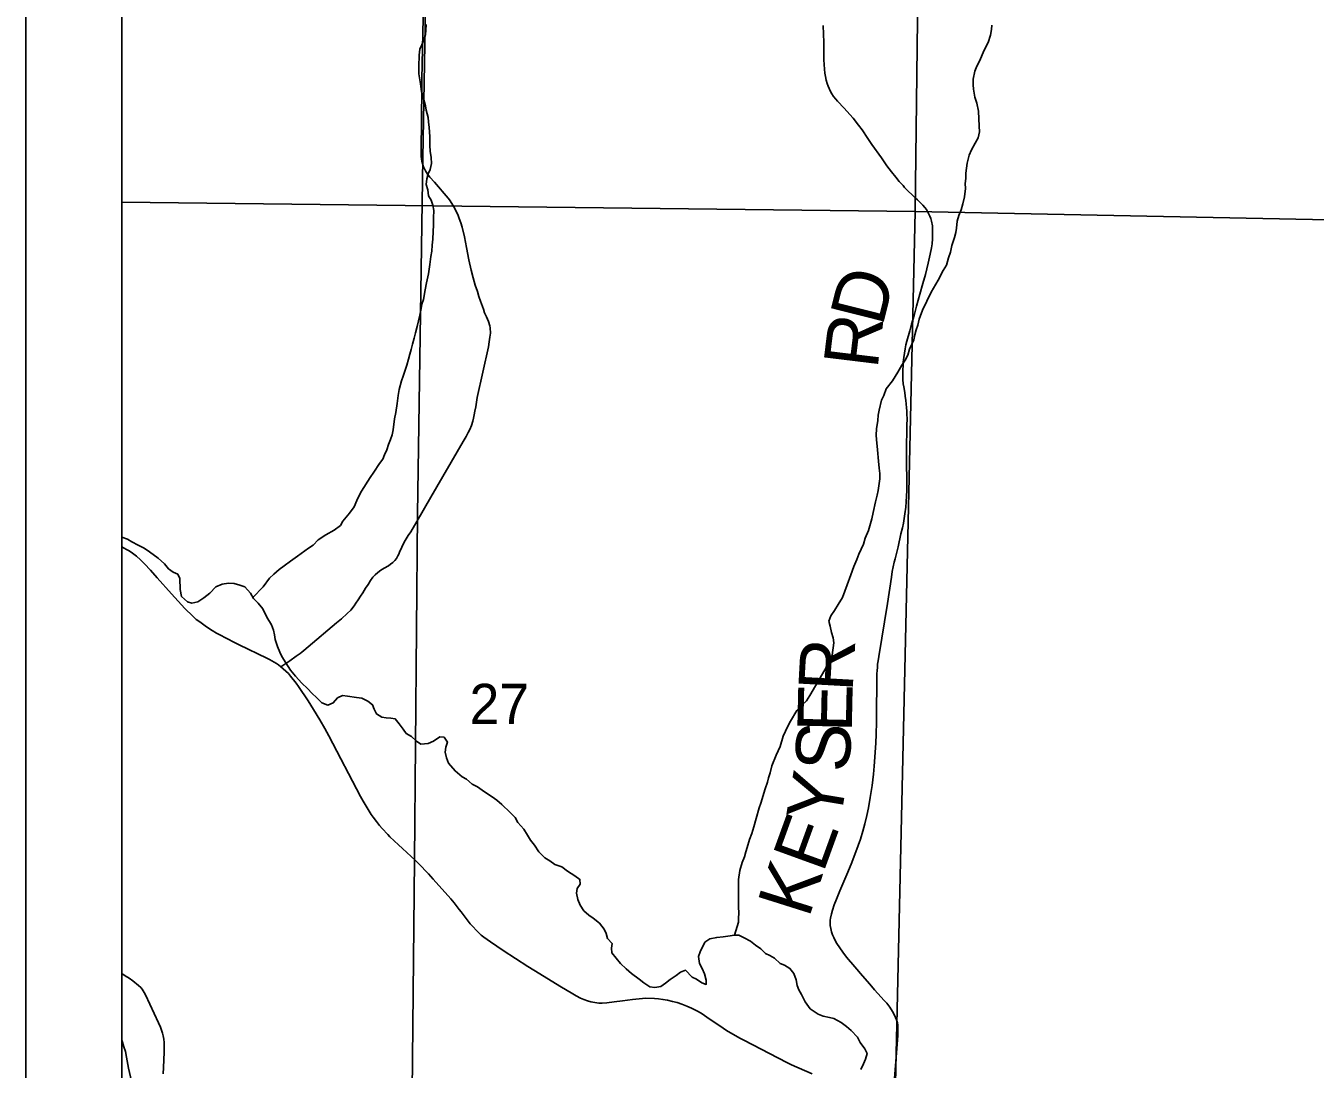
# Model space of a CAD drawing. Extents: x 0 to 34, y 0 to 22.
# Drawn here: x 10.5 to 11.845, y 15.132 to 16.22 of the extents above; entities that cross this region are included whole.
import ezdxf

# ---------------------------------------------------------------- set-up
doc = ezdxf.new("R2010")
doc.units = 0
for name, color, linetype in [('GM_X_Corporation', 7, 'Continuous'), ('GM_X_County_Road', 7, 'Continuous'), ('GM_X_Minor_River', 7, 'Continuous'), ('GM_X_Section_Text', 7, 'Continuous'), ('GM_X_Township_Road', 7, 'Continuous'), ('GM_X_Township_Road_Text', 7, 'Continuous'), ('SH_Data', 7, 'Continuous')]:
    doc.layers.add(name, color=color, linetype=linetype)

msp = doc.modelspace()

# ---------------------------------------------------------------- linework, layer by layer
at = {"layer": 'GM_X_Corporation'}
for points in [[(10.6, 17.5523), (10.6, 13.6), (10.8788, 13.6), (10.8818, 13.7678), (10.897, 14.5214), (10.9052, 15.3502), (10.9086, 15.7107), (10.9139, 16.0819), (10.9206, 16.4568), (10.9418, 17.3896), (10.9437, 17.4908), (10.9447, 17.5459)], [(10.6, 17.0429), (10.6, 16.036), (11.4274, 16.0262), (11.4395, 17.0255)], [(11.4395, 17.0255), (12.4446, 17.0089), (12.4291, 16.0062), (11.4274, 16.0262)], [(10.6, 16.036), (10.6, 15.0201), (11.4045, 15.0097), (11.4274, 16.0262)], [(11.4274, 16.0262), (12.4291, 16.0062), (12.4126, 14.9928), (11.4045, 15.0097)]]:
    msp.add_lwpolyline(points, close=True, dxfattribs=at)
msp.add_lwpolyline([(14.0954, 17.4811), (13.2742, 17.4966), (12.7967, 17.502), (12.7693, 17.5027), (12.504, 17.5091), (11.8073, 17.526), (11.4477, 17.5329), (11.0329, 17.5442), (10.9447, 17.5459), (10.9437, 17.4908), (10.9418, 17.3896), (10.9206, 16.4568), (10.9139, 16.0819), (10.9086, 15.7107), (10.9052, 15.3502), (10.897, 14.5214)], dxfattribs=at)
at = {"layer": 'GM_X_County_Road'}
for points in [[(10.6, 15.6769), (10.6002, 15.6769), (10.6052, 15.6741), (10.6078, 15.6726), (10.6112, 15.6703), (10.6155, 15.6669), (10.6196, 15.6633), (10.6239, 15.6589), (10.6299, 15.6524), (10.637, 15.6445), (10.6521, 15.6276), (10.6658, 15.6126), (10.6683, 15.61), (10.6716, 15.6068), (10.675, 15.6037), (10.6778, 15.6011), (10.6814, 15.5984), (10.6857, 15.5953), (10.6883, 15.5935), (10.6943, 15.5897), (10.6989, 15.5869), (10.7018, 15.5854), (10.7177, 15.577), (10.7226, 15.5746), (10.7514, 15.5606), (10.7541, 15.5592), (10.7613, 15.5551), (10.7634, 15.5536), (10.7661, 15.5516), (10.7685, 15.5496), (10.7711, 15.5473), (10.7738, 15.5446), (10.7761, 15.5418), (10.7818, 15.5345), (10.7844, 15.531), (10.7944, 15.5162), (10.8001, 15.5072), (10.8068, 15.4963), (10.8118, 15.4875), (10.8161, 15.4796), (10.8492, 15.4165), (10.8518, 15.4117), (10.8602, 15.3978), (10.8621, 15.3951), (10.8656, 15.3903), (10.8688, 15.3862), (10.8715, 15.383), (10.8774, 15.3768), (10.8796, 15.3746), (10.8887, 15.366), (10.893, 15.3621)], [(10.893, 15.3621), (10.9064, 15.3497), (10.9094, 15.3468), (10.9198, 15.3359), (10.925, 15.3302), (10.9431, 15.3098), (10.9466, 15.3056), (10.9521, 15.2988), (10.954, 15.2964), (10.9624, 15.2851), (10.9634, 15.2838), (10.9728, 15.274), (10.975, 15.272), (10.9776, 15.2698), (10.9845, 15.2649), (10.998, 15.2559), (11.0237, 15.2393), (11.0359, 15.2315), (11.0568, 15.2188), (11.0705, 15.2107), (11.0738, 15.2088), (11.0784, 15.2064), (11.082, 15.2049), (11.0859, 15.2035), (11.0894, 15.2025), (11.0935, 15.2016), (11.0975, 15.201), (11.1011, 15.2009), (11.106, 15.2013), (11.1136, 15.2023), (11.1223, 15.2035), (11.1327, 15.205), (11.1396, 15.2057), (11.1467, 15.2061), (11.1556, 15.206), (11.1599, 15.2055), (11.1645, 15.2049), (11.1691, 15.204), (11.1744, 15.2028), (11.1794, 15.2016), (11.184, 15.2), (11.1894, 15.1979), (11.1944, 15.1957), (11.2011, 15.1923), (11.2053, 15.1898), (11.2103, 15.1865), (11.2272, 15.1751), (11.2309, 15.1727), (11.2448, 15.1645), (11.2487, 15.1624), (11.2936, 15.1392), (11.2986, 15.1368), (11.32, 15.1273)], [(10.6432, 15.1272), (10.6436, 15.1338), (10.6443, 15.15), (10.6444, 15.1555), (10.6443, 15.1599), (10.6439, 15.1636), (10.6434, 15.1669), (10.6426, 15.1699), (10.6417, 15.1728), (10.6405, 15.176), (10.6385, 15.1804), (10.6248, 15.2098), (10.6235, 15.2123), (10.6213, 15.2158), (10.6201, 15.2172), (10.6175, 15.2196), (10.6115, 15.2243), (10.6077, 15.227), (10.6037, 15.2295), (10.6, 15.232)]]:
    msp.add_lwpolyline(points, dxfattribs=at)
at = {"layer": 'GM_X_Minor_River'}
for points in [[(10.7368, 15.6241), (10.7474, 15.635), (10.7542, 15.6441), (10.7588, 15.6483), (10.7641, 15.6533), (10.7694, 15.6571), (10.7762, 15.6617), (10.7834, 15.667), (10.7947, 15.6754), (10.7997, 15.6784), (10.805, 15.6841), (10.8129, 15.6891), (10.8216, 15.694), (10.8281, 15.699), (10.8307, 15.7035), (10.8375, 15.7119), (10.8424, 15.7183), (10.8451, 15.7252), (10.8473, 15.7297), (10.85, 15.7347), (10.859, 15.7491), (10.8628, 15.7545), (10.8688, 15.7636), (10.8723, 15.7681), (10.8741, 15.7727), (10.8764, 15.778), (10.8783, 15.7834), (10.8805, 15.7887), (10.882, 15.7936), (10.8832, 15.7989), (10.8846, 15.8103), (10.8858, 15.8168), (10.8872, 15.8263), (10.8884, 15.8346), (10.8895, 15.8407), (10.8917, 15.8498), (10.8936, 15.8548), (10.8974, 15.8662), (10.8992, 15.8723), (10.9004, 15.8776), (10.9019, 15.8825), (10.9034, 15.8882), (10.9049, 15.8943), (10.9064, 15.9), (10.9082, 15.9065), (10.9097, 15.9122), (10.9108, 15.9182), (10.9123, 15.9251), (10.9131, 15.9296), (10.9146, 15.9346), (10.9165, 15.9448), (10.9179, 15.9521), (10.9198, 15.9612), (10.9213, 15.971), (10.9224, 15.9794), (10.9235, 15.9851), (10.9239, 15.9912), (10.9246, 15.9976), (10.925, 16.0056), (10.9253, 16.0121), (10.9253, 16.0197), (10.9257, 16.0273), (10.9245, 16.033), (10.9226, 16.0383), (10.9199, 16.0428), (10.9191, 16.0489), (10.9176, 16.0546), (10.9183, 16.0603), (10.9195, 16.0656), (10.9217, 16.0702), (10.9232, 16.0763), (10.9228, 16.0827), (10.9217, 16.0892), (10.9213, 16.0952), (10.9212, 16.1047), (10.9208, 16.1139), (10.92, 16.1199), (10.9196, 16.1245), (10.9177, 16.1321), (10.9169, 16.1366), (10.9139, 16.1465), (10.9127, 16.1514), (10.9115, 16.1594), (10.91, 16.1697), (10.91, 16.1776), (10.9103, 16.1894), (10.911, 16.1955), (10.9129, 16.2001), (10.9152, 16.205), (10.9167, 16.2107), (10.9171, 16.2153), (10.9174, 16.2213)], [(11.4798, 16.0554), (11.4802, 16.0607), (11.4802, 16.0664), (11.4817, 16.0766), (11.4839, 16.085), (11.4862, 16.0907), (11.4899, 16.0975), (11.4933, 16.1032), (11.4945, 16.1093), (11.4944, 16.1154), (11.4936, 16.131), (11.4917, 16.1393), (11.4898, 16.1454), (11.4882, 16.1537), (11.4878, 16.1583), (11.4878, 16.1644), (11.4897, 16.1727), (11.4919, 16.1777), (11.495, 16.1837), (11.4991, 16.194), (11.5036, 16.2024), (11.5059, 16.21), (11.507, 16.216), (11.5074, 16.2206)], [(11.2391, 15.2718), (11.2432, 15.2855), (11.2432, 15.2901), (11.2436, 15.2946), (11.2432, 15.3018), (11.2431, 15.325), (11.2434, 15.3299), (11.2446, 15.3394), (11.2472, 15.3478), (11.2494, 15.3535), (11.2509, 15.3588), (11.2524, 15.3634), (11.2547, 15.3717), (11.257, 15.3778), (11.2592, 15.385), (11.2618, 15.3934), (11.2648, 15.4048), (11.2667, 15.4094), (11.2712, 15.4246), (11.2735, 15.4314), (11.2746, 15.436), (11.2761, 15.4413), (11.278, 15.4485), (11.2825, 15.4595), (11.2867, 15.4687), (11.29, 15.4793), (11.2946, 15.4899), (11.2976, 15.4949), (11.304, 15.5063), (11.3089, 15.5112), (11.3142, 15.5162), (11.3176, 15.5219), (11.3357, 15.5527), (11.3391, 15.558), (11.341, 15.5637), (11.3425, 15.5766), (11.3421, 15.5819), (11.3402, 15.5876), (11.339, 15.5941), (11.3375, 15.5994), (11.3394, 15.6047), (11.3435, 15.6104), (11.3473, 15.6165), (11.3518, 15.6241), (11.3567, 15.637), (11.3605, 15.6477), (11.3635, 15.6564), (11.3665, 15.6636), (11.3688, 15.669), (11.3737, 15.6796), (11.3752, 15.6857), (11.3789, 15.6937), (11.3823, 15.7058), (11.3838, 15.7127), (11.386, 15.7237), (11.3879, 15.7305), (11.389, 15.7354), (11.3905, 15.7476), (11.3905, 15.7533), (11.3901, 15.7586), (11.3893, 15.7662), (11.3881, 15.778), (11.3873, 15.7886), (11.3869, 15.7932), (11.3873, 15.7996), (11.3884, 15.8084), (11.3888, 15.8141), (11.3899, 15.8194), (11.3925, 15.8296), (11.3948, 15.8346), (11.3974, 15.8414), (11.4038, 15.8498), (11.4095, 15.8589), (11.4137, 15.8661), (11.4171, 15.8715), (11.4197, 15.8764), (11.4216, 15.8829), (11.4261, 15.8924), (11.4272, 15.8977), (11.4287, 15.903), (11.4302, 15.9079), (11.4317, 15.914), (11.4351, 15.9235), (11.4396, 15.933), (11.4442, 15.9421), (11.4513, 15.9547), (11.4566, 15.9649), (11.46, 15.9703), (11.4623, 15.9779), (11.4645, 15.9839), (11.4656, 15.9908), (11.4686, 15.9991), (11.4698, 16.0045), (11.4705, 16.009), (11.4712, 16.0162), (11.4731, 16.0223), (11.4754, 16.028), (11.4772, 16.0345), (11.4791, 16.0417), (11.4799, 16.0504), (11.4798, 16.0554)], [(10.6, 15.687), (10.606, 15.6846), (10.6106, 15.6819), (10.6171, 15.6785), (10.6235, 15.6755), (10.6289, 15.6717), (10.638, 15.6649), (10.6445, 15.6592), (10.649, 15.6539), (10.6536, 15.6504), (10.6585, 15.6482), (10.6608, 15.6436), (10.6609, 15.6322), (10.6624, 15.625), (10.6685, 15.6193), (10.6731, 15.6182), (10.6795, 15.6193), (10.6856, 15.6235), (10.692, 15.6285), (10.6981, 15.6349), (10.7049, 15.638), (10.7113, 15.6388), (10.7174, 15.6384), (10.7231, 15.6369), (10.7284, 15.635), (10.7342, 15.6285), (10.7376, 15.6228), (10.7422, 15.6179), (10.7471, 15.6122), (10.7513, 15.6035), (10.7563, 15.5955), (10.7582, 15.5898), (10.7594, 15.5849), (10.7601, 15.5803), (10.7624, 15.5727), (10.7651, 15.567), (10.767, 15.5625), (10.7712, 15.5557)], [(10.7712, 15.5557), (10.7762, 15.5481), (10.7811, 15.542), (10.788, 15.5348), (10.7937, 15.5291), (10.7987, 15.5238), (10.8032, 15.5196), (10.8089, 15.5143), (10.815, 15.5117), (10.8207, 15.5143), (10.8252, 15.5193), (10.8302, 15.5216), (10.8355, 15.5212), (10.845, 15.5197), (10.8503, 15.5189), (10.8568, 15.5159), (10.8617, 15.5121), (10.8632, 15.5076), (10.8659, 15.5026), (10.8712, 15.4992), (10.8758, 15.4985), (10.8807, 15.4981), (10.8853, 15.4973), (10.8895, 15.4924), (10.8937, 15.4867), (10.8967, 15.4822), (10.9021, 15.4791), (10.9074, 15.4742), (10.912, 15.4712), (10.9195, 15.4719), (10.9252, 15.4742), (10.9317, 15.4788), (10.9362, 15.4784), (10.9397, 15.4731), (10.9382, 15.4678), (10.9374, 15.4628), (10.9386, 15.4568), (10.9409, 15.4514), (10.9477, 15.4431), (10.955, 15.437), (10.9595, 15.4344), (10.9656, 15.4295), (10.9709, 15.4264), (10.9785, 15.4215), (10.9865, 15.4162), (10.9911, 15.4128), (10.9964, 15.4082), (11.0052, 15.3999), (11.0105, 15.3946), (11.0132, 15.3893), (11.0193, 15.3824), (11.0231, 15.376), (11.0265, 15.371), (11.0304, 15.3657), (11.0349, 15.3589), (11.0414, 15.3524), (11.0464, 15.3494), (11.0517, 15.3456), (11.0589, 15.343), (11.065, 15.3388), (11.0726, 15.3339), (11.0779, 15.3301), (11.0783, 15.3251), (11.0749, 15.3206), (11.0742, 15.3156), (11.0757, 15.3092), (11.078, 15.3031), (11.0818, 15.2974), (11.0872, 15.2929), (11.0917, 15.2895), (11.0982, 15.2845), (11.1031, 15.2781), (11.1051, 15.2735), (11.1066, 15.2686), (11.1115, 15.2633), (11.1108, 15.2583), (11.1112, 15.2534), (11.1158, 15.2481), (11.1203, 15.2424), (11.1261, 15.2367), (11.1318, 15.2321), (11.1398, 15.2261), (11.1447, 15.2223), (11.1508, 15.2181), (11.1561, 15.2174), (11.1622, 15.2185), (11.1671, 15.2219), (11.172, 15.2258), (11.1781, 15.2299), (11.1826, 15.2334), (11.1879, 15.2353), (11.1948, 15.2281), (11.1994, 15.2262), (11.2051, 15.2224), (11.2096, 15.2205), (11.2096, 15.225), (11.2077, 15.2315), (11.2054, 15.2372), (11.2027, 15.2425), (11.2016, 15.2497), (11.2034, 15.2547)], [(11.2034, 15.2547), (11.2083, 15.2646), (11.2133, 15.268), (11.2205, 15.2695), (11.2273, 15.2703), (11.2322, 15.271), (11.2391, 15.2718), (11.2436, 15.2718), (11.2493, 15.2692), (11.2558, 15.2658), (11.2611, 15.2616), (11.2665, 15.2578), (11.2714, 15.2529), (11.276, 15.2506), (11.2809, 15.2479), (11.2866, 15.2423), (11.2912, 15.2407), (11.2969, 15.2373), (11.3011, 15.232), (11.3034, 15.2252), (11.3045, 15.2195), (11.3061, 15.2149), (11.3091, 15.21), (11.3126, 15.2024), (11.3179, 15.1952), (11.3263, 15.1895), (11.3316, 15.1876), (11.3381, 15.1861), (11.3426, 15.185), (11.3502, 15.1808), (11.3559, 15.1766), (11.3609, 15.1725), (11.3673, 15.1656), (11.37, 15.1599), (11.375, 15.1535), (11.3773, 15.1485), (11.3758, 15.1428), (11.3735, 15.1379), (11.3709, 15.1318)], [(10.6, 15.1626), (10.6009, 15.1603), (10.6024, 15.1554), (10.604, 15.1508), (10.6051, 15.1447), (10.6071, 15.1333), (10.6101, 15.1197)]]:
    msp.add_lwpolyline(points, dxfattribs=at)
at = {"layer": 'GM_X_Township_Road'}
for points in [[(10.9124, 16.0832), (10.9123, 16.0838), (10.9122, 16.0856), (10.9122, 16.0891), (10.9129, 16.1549), (10.913, 16.1642), (10.9147, 16.2439), (10.915, 16.2611), (10.9151, 16.278), (10.9159, 16.3192), (10.9162, 16.3356), (10.9164, 16.3457), (10.9169, 16.4), (10.9171, 16.4341), (10.9172, 16.4387)], [(11.3321, 16.2012), (11.3319, 16.2129), (11.3316, 16.2186), (11.3314, 16.2204)], [(11.4186, 15.7651), (11.4185, 15.7671), (11.4184, 15.7762), (11.4189, 15.804), (11.419, 15.8097), (11.4189, 15.8153), (11.4187, 15.8187), (11.4185, 15.8215), (11.4182, 15.8258), (11.4179, 15.8292), (11.4172, 15.8339), (11.4166, 15.8377), (11.4155, 15.8436), (11.4151, 15.8468), (11.4147, 15.8511), (11.4145, 15.8567), (11.4147, 15.8616), (11.4149, 15.8651), (11.4151, 15.8693), (11.4156, 15.8742), (11.4163, 15.8786), (11.4171, 15.8832), (11.4179, 15.8872), (11.4188, 15.8911), (11.4218, 15.9018), (11.4238, 15.909), (11.4263, 15.9178), (11.4267, 15.9192), (11.429, 15.9275), (11.4324, 15.94), (11.4355, 15.9513), (11.4381, 15.9608), (11.4411, 15.9725), (11.4432, 15.9817), (11.4446, 15.9884), (11.4453, 15.9927), (11.4457, 15.9977), (11.4454, 16.0113), (11.4445, 16.0162), (11.4437, 16.0189), (11.4428, 16.0214), (11.4404, 16.0263), (11.4392, 16.0283), (11.4376, 16.0305), (11.4356, 16.0328), (11.4305, 16.0379), (11.4298, 16.0386), (11.4276, 16.0406), (11.4242, 16.0437), (11.4203, 16.0475), (11.4164, 16.0515), (11.4148, 16.0533), (11.4109, 16.0577), (11.4072, 16.0621), (11.4027, 16.0678), (11.3979, 16.0741), (11.3923, 16.0823), (11.3824, 16.0962), (11.3782, 16.1024), (11.3721, 16.1115), (11.3685, 16.1165), (11.3627, 16.1238), (11.3595, 16.1275), (11.3535, 16.1339), (11.3465, 16.1412), (11.3446, 16.1435), (11.3424, 16.1464), (11.3407, 16.149), (11.3393, 16.1515), (11.3369, 16.157), (11.3358, 16.1599), (11.3347, 16.1634), (11.3339, 16.1672), (11.3334, 16.1705), (11.3329, 16.1746), (11.3324, 16.1846), (11.3323, 16.1954), (11.3321, 16.2012)], [(10.9015, 15.6923), (10.9077, 15.7031), (10.9225, 15.7284), (10.9561, 15.7866), (10.9592, 15.7918), (10.9613, 15.7959), (10.9631, 15.7992), (10.9647, 15.8034), (10.9661, 15.8077), (10.9669, 15.8108), (10.9677, 15.8143), (10.9684, 15.8181), (10.9692, 15.8227), (10.9708, 15.8326), (10.9824, 15.8854), (10.9833, 15.8905), (10.9839, 15.8952), (10.9845, 15.8995), (10.9843, 15.9051), (10.9839, 15.9073), (10.9825, 15.9115), (10.9804, 15.9164), (10.9785, 15.9208), (10.9773, 15.9244), (10.9742, 15.9328), (10.9726, 15.9376), (10.971, 15.9429), (10.9688, 15.9497), (10.9665, 15.9572), (10.9643, 15.9653), (10.9622, 15.9761), (10.9596, 15.9887), (10.9574, 16), (10.955, 16.0099), (10.9536, 16.0145), (10.9521, 16.0192), (10.9509, 16.022), (10.9478, 16.0286), (10.9464, 16.0312), (10.9443, 16.0348), (10.9418, 16.0386), (10.9406, 16.0402), (10.9262, 16.057), (10.9215, 16.0622), (10.9189, 16.0654), (10.917, 16.0686), (10.9149, 16.073), (10.9136, 16.0765), (10.913, 16.0789), (10.9126, 16.0813), (10.9124, 16.0832)], [(11.3873, 15.4949), (11.3875, 15.5446), (11.3877, 15.5476), (11.3881, 15.5514), (11.3883, 15.5543), (11.3888, 15.558), (11.3895, 15.5626), (11.3985, 15.6177), (11.4027, 15.6453), (11.4036, 15.6511), (11.4056, 15.6606), (11.4066, 15.6643), (11.4096, 15.6768), (11.4127, 15.6903), (11.4142, 15.6967), (11.4153, 15.7016), (11.4161, 15.7064), (11.4167, 15.7111), (11.4176, 15.718), (11.4182, 15.7238), (11.4185, 15.7297), (11.4187, 15.7354), (11.4188, 15.7405), (11.4188, 15.7451), (11.4186, 15.7651)], [(10.7661, 15.5516), (10.7679, 15.5529), (10.7752, 15.558), (10.7821, 15.5628), (10.7861, 15.5656), (10.7878, 15.567), (10.7901, 15.5688), (10.7945, 15.5724), (10.8239, 15.5975), (10.8292, 15.6016), (10.835, 15.6071), (10.8388, 15.6109), (10.8423, 15.6153), (10.8443, 15.618), (10.8467, 15.6215), (10.8491, 15.6253), (10.8514, 15.6288), (10.8543, 15.6335), (10.8569, 15.6374), (10.8595, 15.6415), (10.862, 15.6451), (10.8645, 15.6476), (10.867, 15.6499), (10.8702, 15.6523), (10.8738, 15.6546), (10.8783, 15.6571), (10.8804, 15.6586), (10.8828, 15.6605), (10.8849, 15.6626), (10.8865, 15.6645), (10.8881, 15.6674), (10.8889, 15.6692), (10.8898, 15.6713), (10.8921, 15.6763), (10.8936, 15.6795), (10.8958, 15.6835), (10.8988, 15.6884), (10.9015, 15.6923)], [(11.4057, 15.1181), (11.4088, 15.1582), (11.4093, 15.1674), (11.4095, 15.1716), (11.4093, 15.1785), (11.409, 15.1807), (11.4081, 15.1835), (11.4071, 15.1861), (11.4057, 15.1891), (11.4037, 15.1925), (11.4009, 15.1967), (11.3978, 15.2009), (11.3953, 15.2037), (11.3885, 15.211), (11.385, 15.215), (11.3801, 15.2207), (11.3725, 15.2295), (11.3645, 15.2388), (11.356, 15.2491), (11.3521, 15.2542), (11.3459, 15.2633), (11.344, 15.2665), (11.3425, 15.2694), (11.3413, 15.2723), (11.3402, 15.2755), (11.3394, 15.2789), (11.339, 15.2819), (11.3388, 15.2849), (11.3389, 15.2877), (11.3391, 15.2896), (11.3401, 15.2943), (11.3412, 15.2981), (11.3429, 15.3034), (11.3453, 15.3096), (11.3488, 15.318), (11.3572, 15.3375), (11.3615, 15.3478), (11.3681, 15.3654), (11.3704, 15.372), (11.3729, 15.3802), (11.375, 15.3881), (11.377, 15.3968), (11.3787, 15.4046), (11.3806, 15.4154), (11.3826, 15.4278), (11.384, 15.4397), (11.3848, 15.448), (11.3865, 15.4721), (11.3869, 15.4814), (11.3873, 15.4939), (11.3873, 15.4949)]]:
    msp.add_lwpolyline(points, dxfattribs=at)
at = {"layer": 'SH_Data'}
for points in [[(10.5, 20.5), (17.5, 20.5), (17.5, 13.5), (10.5, 13.5)], [(10.6, 20.4), (17.4, 20.4), (17.4, 13.6), (10.6, 13.6)]]:
    msp.add_lwpolyline(points, close=True, dxfattribs=at)

# ---------------------------------------------------------------- texts
at = {"layer": 'GM_X_Section_Text'}
msp.add_text('27', height=0.04186, rotation=0, dxfattribs=at).set_placement((10.9627, 15.4921))
at = {"layer": 'GM_X_Township_Road_Text'}
for s, rotation, p in [('D', 75.8577, (11.3933, 15.9056)), ('R', 83.071, (11.3881, 15.8612)), ('R', 86.876, (11.3622, 15.5249)), ('E', 88.7424, (11.3613, 15.4829)), ('S', 84.9006, (11.3577, 15.4406)), ('Y', 80.4706, (11.3488, 15.3865)), ('E', 70.0348, (11.3314, 15.3357)), ('K', 72.5108, (11.3166, 15.2886))]:
    msp.add_text(s, height=0.0568, rotation=rotation, dxfattribs=at).set_placement(p)

doc.saveas('drawing.dxf')
